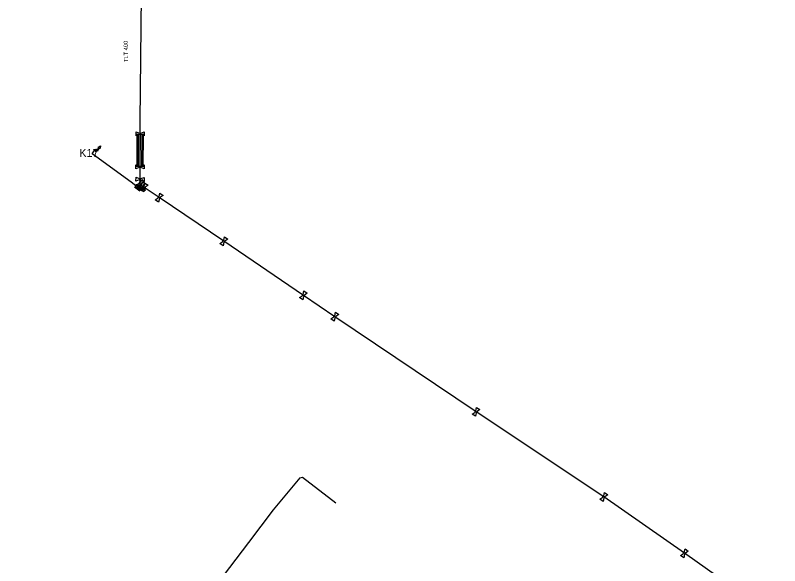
# Model space of a CAD drawing. Extents: x -643842 to -636370, y -1119190 to -1110210.
# Drawn here: x -640535.5 to -640296.7, y -1115738.1 to -1115566.2 of the extents above; entities that cross this region are included whole.
import ezdxf

# ---------------------------------------------------------------- set-up
doc = ezdxf.new("R2010")
doc.units = 0
for name, color, linetype in [('7', 7, 'Continuous'), ('Default', 7, 'Continuous'), ('Level 16', 7, 'Continuous'), ('Level 20', 7, 'Continuous'), ('Level 21', 7, 'Continuous'), ('Level 23', 7, 'Continuous'), ('Level 28', 7, 'Continuous'), ('Level 29', 7, 'Continuous'), ('Level 30', 7, 'Continuous'), ('Level 33', 7, 'Continuous')]:
    doc.layers.add(name, color=color, linetype=linetype)

msp = doc.modelspace()

# ---------------------------------------------------------------- linework, layer by layer
at = {"layer": 'Default'}
for points in [[(-640496.71, -1115603.04), (-640496.67, -1115603.01), (-640496.63, -1115602.98), (-640496.55, -1115602.94), (-640496.47, -1115602.94), (-640496.39, -1115602.94), (-640496.31, -1115602.98), (-640496.27, -1115603.01), (-640496.23, -1115603.05)], [(-640496.23, -1115603.45), (-640496.27, -1115603.5), (-640496.32, -1115603.52), (-640496.39, -1115603.56), (-640496.47, -1115603.56), (-640496.55, -1115603.56), (-640496.63, -1115603.52), (-640496.67, -1115603.49), (-640496.71, -1115603.45)], [(-640496.75, -1115613.32), (-640496.71, -1115613.28), (-640496.67, -1115613.25), (-640496.59, -1115613.21), (-640496.51, -1115613.21), (-640496.43, -1115613.21), (-640496.35, -1115613.25), (-640496.31, -1115613.27), (-640496.27, -1115613.31)], [(-640496.27, -1115613.72), (-640496.3, -1115613.76), (-640496.35, -1115613.79), (-640496.43, -1115613.83), (-640496.51, -1115613.83), (-640496.59, -1115613.83), (-640496.66, -1115613.79), (-640496.71, -1115613.76), (-640496.75, -1115613.72)], [(-640496.26, -1115617.62), (-640496.3, -1115617.66), (-640496.35, -1115617.69), (-640496.42, -1115617.73), (-640496.5, -1115617.72), (-640496.58, -1115617.72), (-640496.66, -1115617.67), (-640496.7, -1115617.65), (-640496.74, -1115617.61)], [(-640496.72, -1115617.2), (-640496.69, -1115617.16), (-640496.64, -1115617.13), (-640496.56, -1115617.09), (-640496.48, -1115617.1), (-640496.4, -1115617.1), (-640496.33, -1115617.14), (-640496.28, -1115617.17), (-640496.25, -1115617.21)], [(-640496.85, -1115618.79), (-640496.85, -1115618.74), (-640496.83, -1115618.69), (-640496.8, -1115618.61), (-640496.74, -1115618.56), (-640496.67, -1115618.51), (-640496.59, -1115618.49), (-640496.54, -1115618.48), (-640496.48, -1115618.49)], [(-640496.23, -1115618.81), (-640496.23, -1115618.86), (-640496.25, -1115618.91), (-640496.28, -1115618.99), (-640496.34, -1115619.04), (-640496.41, -1115619.09), (-640496.49, -1115619.11), (-640496.55, -1115619.12), (-640496.6, -1115619.11)], [(-640496.2, -1115619.69), (-640496.22, -1115619.64), (-640496.22, -1115619.59), (-640496.22, -1115619.5), (-640496.18, -1115619.43), (-640496.14, -1115619.36), (-640496.07, -1115619.31), (-640496.03, -1115619.28), (-640495.97, -1115619.27)], [(-640495.62, -1115619.47), (-640495.6, -1115619.52), (-640495.6, -1115619.57), (-640495.6, -1115619.66), (-640495.64, -1115619.73), (-640495.67, -1115619.8), (-640495.75, -1115619.85), (-640495.79, -1115619.87), (-640495.84, -1115619.89)], [(-640495.46, -1115620.07), (-640495.48, -1115620.02), (-640495.47, -1115619.97), (-640495.46, -1115619.88), (-640495.42, -1115619.81), (-640495.37, -1115619.75), (-640495.29, -1115619.71), (-640495.25, -1115619.68), (-640495.2, -1115619.68)], [(-640494.86, -1115619.91), (-640494.84, -1115619.96), (-640494.85, -1115620.01), (-640494.85, -1115620.1), (-640494.9, -1115620.16), (-640494.95, -1115620.23), (-640495.02, -1115620.27), (-640495.07, -1115620.29), (-640495.12, -1115620.3)], [(-640490.81, -1115623.21), (-640490.83, -1115623.16), (-640490.82, -1115623.11), (-640490.81, -1115623.02), (-640490.77, -1115622.95), (-640490.72, -1115622.89), (-640490.65, -1115622.85), (-640490.6, -1115622.82), (-640490.55, -1115622.82)], [(-640490.21, -1115623.05), (-640490.19, -1115623.1), (-640490.2, -1115623.15), (-640490.21, -1115623.24), (-640490.25, -1115623.3), (-640490.3, -1115623.37), (-640490.37, -1115623.41), (-640490.42, -1115623.43), (-640490.47, -1115623.44)], [(-640470.64, -1115636.85), (-640470.66, -1115636.8), (-640470.65, -1115636.75), (-640470.64, -1115636.66), (-640470.6, -1115636.59), (-640470.55, -1115636.53), (-640470.47, -1115636.49), (-640470.43, -1115636.46), (-640470.37, -1115636.46)], [(-640470.04, -1115636.69), (-640470.02, -1115636.74), (-640470.03, -1115636.79), (-640470.04, -1115636.88), (-640470.08, -1115636.95), (-640470.13, -1115637.01), (-640470.2, -1115637.05), (-640470.25, -1115637.08), (-640470.31, -1115637.08)], [(-640445.79, -1115653.77), (-640445.81, -1115653.72), (-640445.8, -1115653.67), (-640445.79, -1115653.58), (-640445.75, -1115653.51), (-640445.7, -1115653.45), (-640445.63, -1115653.41), (-640445.58, -1115653.38), (-640445.53, -1115653.38)], [(-640445.19, -1115653.61), (-640445.17, -1115653.66), (-640445.18, -1115653.71), (-640445.19, -1115653.8), (-640445.23, -1115653.87), (-640445.28, -1115653.93), (-640445.35, -1115653.97), (-640445.4, -1115653.99), (-640445.45, -1115654)], [(-640435.96, -1115660.42), (-640435.98, -1115660.37), (-640435.97, -1115660.32), (-640435.96, -1115660.23), (-640435.92, -1115660.17), (-640435.87, -1115660.1), (-640435.8, -1115660.06), (-640435.75, -1115660.03), (-640435.7, -1115660.03)], [(-640435.36, -1115660.26), (-640435.34, -1115660.31), (-640435.35, -1115660.36), (-640435.36, -1115660.45), (-640435.4, -1115660.51), (-640435.45, -1115660.58), (-640435.52, -1115660.62), (-640435.57, -1115660.64), (-640435.62, -1115660.65)], [(-640391.87, -1115690.13), (-640391.89, -1115690.08), (-640391.88, -1115690.03), (-640391.88, -1115689.94), (-640391.83, -1115689.88), (-640391.78, -1115689.81), (-640391.71, -1115689.77), (-640391.66, -1115689.74), (-640391.61, -1115689.74)], [(-640391.27, -1115689.97), (-640391.25, -1115690.02), (-640391.26, -1115690.07), (-640391.26, -1115690.15), (-640391.31, -1115690.22), (-640391.35, -1115690.29), (-640391.43, -1115690.33), (-640391.48, -1115690.35), (-640391.53, -1115690.36)], [(-640351.98, -1115716.7), (-640352, -1115716.65), (-640351.99, -1115716.59), (-640351.98, -1115716.51), (-640351.94, -1115716.44), (-640351.89, -1115716.37), (-640351.81, -1115716.34), (-640351.76, -1115716.31), (-640351.71, -1115716.31)], [(-640351.38, -1115716.54), (-640351.36, -1115716.59), (-640351.37, -1115716.65), (-640351.38, -1115716.73), (-640351.42, -1115716.8), (-640351.47, -1115716.87), (-640351.55, -1115716.9), (-640351.6, -1115716.93), (-640351.65, -1115716.93)], [(-640326.81, -1115734.3), (-640326.83, -1115734.24), (-640326.82, -1115734.19), (-640326.81, -1115734.11), (-640326.76, -1115734.04), (-640326.72, -1115733.97), (-640326.64, -1115733.94), (-640326.59, -1115733.91), (-640326.54, -1115733.91)], [(-640326.2, -1115734.14), (-640326.19, -1115734.19), (-640326.2, -1115734.25), (-640326.21, -1115734.33), (-640326.25, -1115734.4), (-640326.3, -1115734.47), (-640326.38, -1115734.5), (-640326.43, -1115734.53), (-640326.48, -1115734.53)]]:
    msp.add_open_spline(points, degree=3, dxfattribs=at)
at = {"layer": 'Level 16'}
msp.add_lwpolyline([(-640496.03, -1115619.89), (-640494.84, -1115620.8), (-640494.89, -1115620.87), (-640496.08, -1115619.96), (-640496.03, -1115619.89)], dxfattribs=at)
at = {"layer": 'Level 21'}
for points in [[(-640496.45, -1115599.22), (-640495.71, -1115530.38), (-640495.44, -1115435.02), (-640495.27, -1115387.51), (-640496.24, -1115328.66), (-640496.1, -1115321.04), (-640496.38, -1115277.05), (-640496.25, -1115224.64), (-640497.04, -1115169.68), (-640497.03, -1115117.29), (-640497.07, -1115108.05), (-640496.9, -1115096.11)], [(-640296.74, -1115755.27), (-640326.51, -1115734.22), (-640351.68, -1115716.62), (-640391.57, -1115690.05), (-640435.66, -1115660.34), (-640445.49, -1115653.69), (-640470.34, -1115636.77), (-640490.51, -1115623.13), (-640495.16, -1115619.99), (-640495.91, -1115619.58), (-640496.54, -1115618.8), (-640496.49, -1115617.41), (-640496.51, -1115613.52), (-640496.47, -1115603.25), (-640496.45, -1115599.22)], [(-640499.32, -1115618.3), (-640511.47, -1115609.5), (-640510.62, -1115608.17)], [(-640495.16, -1115619.99), (-640495.46, -1115620.38), (-640495.65, -1115620.73), (-640495.99, -1115620.8), (-640497.83, -1115619.42), (-640499.32, -1115618.3)]]:
    msp.add_lwpolyline(points, dxfattribs=at)
at = {"layer": 'Level 23'}
msp.add_lwpolyline([(-640559.7, -1115804.66), (-640552.29, -1115803.05), (-640551.16, -1115802.77), (-640550.17, -1115802.48), (-640535.52, -1115798.8), (-640513.86, -1115791.4), (-640512.31, -1115789.84), (-640496.39, -1115770.92), (-640483.4, -1115756.09), (-640470.4, -1115741.26), (-640462.53, -1115730.87), (-640454.8, -1115720.64), (-640446.48, -1115710.63), (-640445.73, -1115710.41), (-640435.31, -1115718.48)], dxfattribs=at)
at = {"layer": 'Level 28'}
for points in [[(-640497.72, -1115603.87), (-640497.72, -1115602.62), (-640496.71, -1115603.04)], [(-640496.71, -1115603.45), (-640497.72, -1115603.87)], [(-640496.23, -1115603.05), (-640495.22, -1115602.63), (-640495.22, -1115603.88), (-640496.23, -1115603.45)], [(-640496.75, -1115613.72), (-640497.76, -1115614.15), (-640497.76, -1115612.9), (-640496.75, -1115613.32)], [(-640495.26, -1115612.89), (-640495.26, -1115614.14), (-640496.27, -1115613.72)], [(-640496.27, -1115613.31), (-640495.26, -1115612.89)], [(-640497.76, -1115617.99), (-640497.72, -1115616.74), (-640496.72, -1115617.2)], [(-640496.74, -1115617.61), (-640497.76, -1115617.99)], [(-640496.48, -1115618.49), (-640495.96, -1115617.53), (-640495.17, -1115618.5), (-640496.23, -1115618.81)], [(-640496.25, -1115617.21), (-640495.22, -1115616.83), (-640495.26, -1115618.08), (-640496.26, -1115617.62)], [(-640497.12, -1115620.07), (-640497.9, -1115619.1), (-640496.85, -1115618.79)], [(-640496.6, -1115619.11), (-640497.12, -1115620.07)], [(-640495.84, -1115619.89), (-640495.96, -1115620.98), (-640497.06, -1115620.38), (-640496.2, -1115619.69)], [(-640495.12, -1115620.3), (-640495.34, -1115621.38), (-640496.38, -1115620.68), (-640495.46, -1115620.07)], [(-640495.97, -1115619.27), (-640495.86, -1115618.18)], [(-640495.86, -1115618.18), (-640494.76, -1115618.78), (-640495.62, -1115619.47)], [(-640495.2, -1115619.68), (-640494.98, -1115618.6)], [(-640494.98, -1115618.6), (-640493.94, -1115619.3), (-640494.86, -1115619.91)], [(-640490.55, -1115622.82), (-640490.33, -1115621.74)], [(-640490.33, -1115621.74), (-640489.29, -1115622.44), (-640490.21, -1115623.05)], [(-640490.47, -1115623.44), (-640490.69, -1115624.52), (-640491.73, -1115623.82), (-640490.81, -1115623.21)], [(-640470.31, -1115637.08), (-640470.53, -1115638.16), (-640471.56, -1115637.45), (-640470.64, -1115636.85)], [(-640470.37, -1115636.46), (-640470.15, -1115635.39)], [(-640470.15, -1115635.39), (-640469.12, -1115636.09), (-640470.04, -1115636.69)], [(-640445.45, -1115654), (-640445.67, -1115655.08), (-640446.71, -1115654.38), (-640445.79, -1115653.77)], [(-640445.53, -1115653.38), (-640445.31, -1115652.3)], [(-640445.31, -1115652.3), (-640444.27, -1115653), (-640445.19, -1115653.61)], [(-640435.62, -1115660.65), (-640435.84, -1115661.73), (-640436.88, -1115661.03), (-640435.96, -1115660.42)], [(-640435.7, -1115660.03), (-640435.48, -1115658.95)], [(-640435.48, -1115658.95), (-640434.44, -1115659.65), (-640435.36, -1115660.26)], [(-640391.61, -1115689.74), (-640391.4, -1115688.66)], [(-640391.4, -1115688.66), (-640390.36, -1115689.36), (-640391.27, -1115689.97)], [(-640391.53, -1115690.36), (-640391.74, -1115691.44), (-640392.78, -1115690.74), (-640391.87, -1115690.13)], [(-640351.71, -1115716.31), (-640351.48, -1115715.24)], [(-640351.48, -1115715.24), (-640350.45, -1115715.95), (-640351.38, -1115716.54)], [(-640351.65, -1115716.93), (-640351.88, -1115718), (-640352.91, -1115717.29), (-640351.98, -1115716.7)], [(-640326.48, -1115734.53), (-640326.72, -1115735.6), (-640327.74, -1115734.88), (-640326.81, -1115734.3)], [(-640326.54, -1115733.91), (-640326.3, -1115732.84)], [(-640326.3, -1115732.84), (-640325.28, -1115733.56), (-640326.2, -1115734.14)]]:
    msp.add_lwpolyline(points, dxfattribs=at)
at = {"layer": 'Level 29'}
for points in [[(-640497.41, -1115613.52), (-640497.37, -1115603.25)], [(-640496.57, -1115603.25), (-640496.61, -1115613.52)], [(-640496.41, -1115613.52), (-640496.37, -1115603.25)], [(-640495.57, -1115603.25), (-640495.61, -1115613.52)], [(-640496.59, -1115621.1), (-640498.19, -1115619.9)], [(-640498.07, -1115619.74), (-640496.47, -1115620.94)], [(-640495.99, -1115620.3), (-640497.59, -1115619.1)], [(-640497.47, -1115618.94), (-640495.87, -1115620.14)]]:
    msp.add_lwpolyline(points, dxfattribs=at)
at = {"layer": 'Level 30'}
for points in [[(-640497.01, -1115613.52), (-640496.97, -1115603.25)], [(-640495.97, -1115603.25), (-640496.01, -1115613.52)], [(-640496.53, -1115621.02), (-640498.13, -1115619.82)], [(-640497.53, -1115619.02), (-640495.93, -1115620.22)]]:
    msp.add_lwpolyline(points, dxfattribs=at)
at = {"layer": 'Level 33'}
msp.add_lwpolyline([(-640510.15, -1115608.36), (-640509.94, -1115608.49), (-640509.34, -1115607.55), (-640509.59, -1115607.38), (-640508.87, -1115606.95), (-640508.96, -1115607.79), (-640509.23, -1115607.62), (-640509.9, -1115608.67), (-640510.22, -1115608.46), (-640510.42, -1115608.78), (-640510.53, -1115608.71), (-640510.32, -1115608.4), (-640510.64, -1115608.2), (-640510.57, -1115608.09), (-640510.26, -1115608.29), (-640510.06, -1115607.98), (-640509.95, -1115608.05), (-640510.15, -1115608.36)], dxfattribs=at)

# ---------------------------------------------------------------- texts
at = {"layer": '7'}
msp.add_text('K17', height=2.5, dxfattribs=at).set_placement((-640515.44, -1115610.44))
at = {"layer": 'Level 20'}
msp.add_text('TLT 400', height=1.3, rotation=90.7981, dxfattribs=at).set_placement((-640500.23, -1115580.82))

doc.saveas('drawing.dxf')
